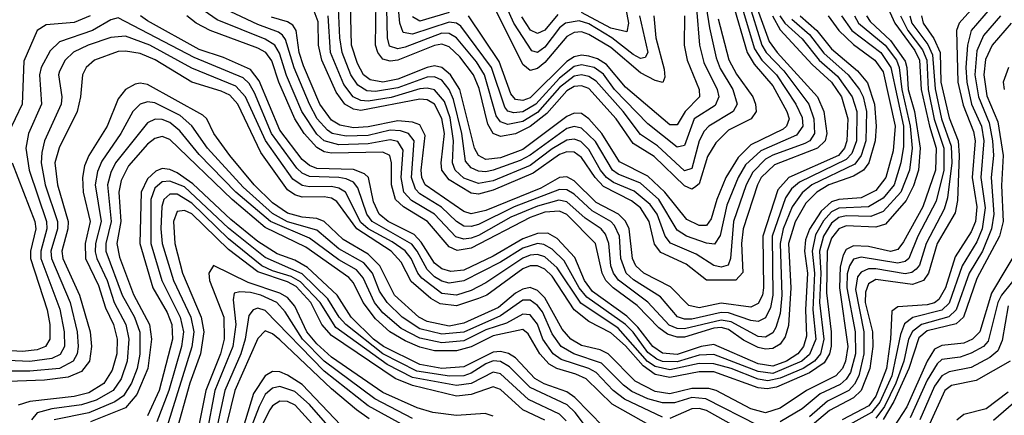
# Model space of a CAD drawing. Header units: inches. Extents: x 501365 to 657855, y 482276 to 547543.
# Tile 617 of 656: x 604682 to 607360, y 513663 to 514740. Entities that reach past the tile are written whole.
import ezdxf

# ---------------------------------------------------------------- set-up
doc = ezdxf.new("R2010")
doc.units = ezdxf.units.IN
doc.header["$MEASUREMENT"] = 0
doc.layers.add('A6501', color=7, linetype='Continuous')

msp = doc.modelspace()

# ---------------------------------------------------------------- linework, layer by layer
at = {"layer": 'A6501', "color": 5}
for points, elevation in [([(606537.5, 514850), (606557.8, 514717.8), (606576.3, 514636.3), (606587.2, 514607.2), (606621.3, 514550), (606633, 514510), (606622.1, 514490), (606556.1, 514450), (606543.4, 514436.6), (606530, 514410.4), (606510, 514334.9), (606490, 514328.3), (606416.3, 514396.4), (606370, 514426.8), (606322.9, 514490), (606250, 514572.1), (606230, 514585.4), (606210, 514589.8), (606190, 514585.9), (606150, 514555.4), (606090, 514486.9), (606050, 514462.7), (606010, 514454.2), (605990, 514461.6), (605978, 514478), (605946.2, 514590), (605924.6, 514624.6), (605870, 514690.4), (605850, 514702.2), (605830, 514702.8), (605730, 514664.7), (605710, 514660.5), (605688.2, 514668.1), (605682.4, 514690), (605679.9, 514810)], 3860), ([(606522.3, 514770), (606531, 514670), (606542.9, 514622.9), (606578.6, 514550), (606583.4, 514530), (606573.6, 514506.4), (606516.7, 514470), (606490, 514397.2), (606470, 514392.3), (606390, 514456.1), (606299.5, 514550), (606270, 514591.3), (606244.6, 514610), (606210, 514617), (606190, 514612.1), (606150, 514580.9), (606086.1, 514510), (606050, 514488.9), (606026, 514486), (606010, 514490.4), (606001.3, 514501.3), (605965.3, 514610), (605882.1, 514722.1), (605870, 514730.3), (605850, 514732.8), (605750, 514700.5), (605725.2, 514705.2), (605716.2, 514730), (605706.7, 514830)], 3840), ([(606367.7, 514750), (606390.2, 514650), (606383.3, 514636.7), (606370, 514634.3), (606350, 514644.9), (606292, 514690), (606230, 514728.2), (606203.7, 514736.3), (606166.6, 514730), (606150, 514717.7), (606110, 514664.7), (606090, 514650.2), (606075.1, 514655.1), (606026.1, 514730), (605990.7, 514810)], 3760), ([(607308.7, 514811.3), (607237.3, 514730), (607229.3, 514710), (607232.9, 514570), (607247.5, 514507.5), (607275.8, 514435.8), (607280.4, 514410), (607272.2, 514310), (607285.1, 514230), (607281, 514190), (607270, 514162.6), (607225.6, 514094.4), (607200.2, 514010), (607181.6, 513978.4), (607170, 513969.1), (607150, 513963.4), (607070, 513958.4), (607053.5, 513946.5), (607050.4, 513870.4), (607039, 513790), (607010, 513714.7), (606991.4, 513688.6), (606918.6, 513650)], 4320), ([(606749.7, 514750), (606763.2, 514730), (606810, 514687.7), (606856.1, 514630), (606906.3, 514586.3), (606946.4, 514530), (606958.8, 514490), (606957.3, 514410), (606944.8, 514375.2), (606930, 514358.8), (606802.6, 514297.4), (606781.1, 514278.9), (606765, 514255), (606728.3, 514150), (606729.8, 513990.2), (606723.7, 513956.3), (606710, 513927.9), (606690, 513918.5), (606670, 513920.6), (606610, 513941.7), (606590, 513943), (606510, 513924.5), (606490, 513924.6), (606471, 513931), (606424.8, 513984.8), (606351.3, 514031.3), (606331.6, 514050), (606316.8, 514090), (606313.3, 514150), (606299.8, 514179.8), (606290, 514190.4), (606239, 514219), (606190, 514264.9), (606170, 514276.7), (606150, 514277.4), (606026.4, 514230), (605930, 514182), (605910, 514176.3), (605890, 514177.8), (605870, 514190.2), (605829.2, 514229.2), (605770, 514265.2), (605758.1, 514278.1), (605748, 514310), (605755.2, 514410), (605739.8, 514430), (605717.3, 514437.3), (605690, 514439), (605630, 514424.8), (605570, 514423.1), (605532.2, 514430), (605518.8, 514438.8), (605490.8, 514470), (605469.8, 514509.8), (605428.6, 514608.6), (605405.4, 514685.4), (605397.2, 514697.2), (605386.1, 514706.1), (605330, 514727), (605210, 514782.7)], 4040), ([(606663, 514790), (606700.3, 514670), (606712.4, 514650), (606760.5, 514600.5), (606828.5, 514510), (606841.8, 514470), (606843.7, 514430), (606830.8, 514410), (606817.4, 514402.6), (606730, 514371.3), (606710, 514360.1), (606675.5, 514324.5), (606658, 514290), (606622.9, 514190), (606615.3, 514090), (606608.4, 514071.6), (606590, 514066.1), (606570, 514070.5), (606521.3, 514101.3), (606451.5, 514131.5), (606437.2, 514150), (606415.9, 514210), (606396.8, 514236.8), (606352.9, 514272.9), (606296.5, 514296.5), (606278.2, 514310), (606261.9, 514330), (606230, 514386.7), (606207.9, 514407.9), (606190, 514414.5), (606170, 514411.5), (606130, 514388.4), (606070, 514343.1), (605970, 514301.3), (605930, 514293.5), (605890, 514308), (605866.2, 514330), (605859, 514350), (605861.9, 514410), (605852.4, 514472.4), (605837.2, 514517.2), (605810, 514548.8), (605790, 514553.7), (605770, 514551.3), (605691.9, 514528.1), (605630, 514518.2), (605610, 514520.1), (605589.1, 514530), (605563.5, 514563.5), (605527.7, 514650), (605521.1, 514750)], 3960), ([(606641, 514790), (606680.6, 514660.6), (606700.7, 514630), (606739.8, 514590), (606792.6, 514510), (606810, 514473.7), (606811.7, 514450), (606794.8, 514425.2), (606697.4, 514382.6), (606655.7, 514344.3), (606635.5, 514310), (606604.8, 514235.2), (606587.4, 514152.6), (606571.4, 514128.6), (606550, 514131.1), (606495.8, 514150), (606470, 514166.4), (606420.6, 514250), (606370, 514294.7), (606310, 514318.8), (606294.5, 514330), (606248.1, 514408.1), (606210, 514444.7), (606190, 514449.3), (606170, 514443.9), (606070, 514370.8), (606043.4, 514356.6), (605970, 514329.8), (605950, 514325.5), (605930, 514327.1), (605910, 514336.3), (605894.4, 514354.4), (605884.2, 514430), (605862.1, 514522.1), (605850.1, 514550.1), (605830, 514574.7), (605810, 514584.3), (605790, 514583), (605710, 514554.6), (605650, 514543.9), (605626.3, 514546.3), (605601.3, 514561.3), (605582.3, 514590), (605558.8, 514650), (605552.3, 514690), (605549.3, 514770)], 3940), ([(606619.6, 514790), (606660.6, 514650), (606679.1, 514619.1), (606730, 514559.9), (606768.5, 514490), (606774.2, 514470), (606767.6, 514450), (606757.9, 514442.1), (606670, 514398.8), (606635.5, 514364.5), (606602.6, 514310), (606577.7, 514250), (606562.7, 514197.3), (606550, 514179.3), (606530, 514179.3), (606496.1, 514196.1), (606436.5, 514270), (606390, 514313.3), (606312.9, 514352.9), (606265.6, 514430), (606230, 514469.6), (606210, 514484), (606190, 514485.6), (606170, 514475.9), (606050, 514385.9), (605990, 514363.4), (605950, 514359.3), (605929.6, 514369.6), (605919, 514390), (605879, 514550), (605854, 514590), (605830.2, 514610), (605810, 514614), (605790, 514610), (605710, 514578), (605670, 514569.9), (605635.6, 514575.6), (605617.4, 514590), (605600.9, 514620.9), (605584.8, 514670), (605581.9, 514781.9)], 3920), ([(606581.9, 514741.9), (606610.6, 514630.6), (606631.5, 514591.5), (606675.6, 514530), (606683.2, 514510), (606684.6, 514490), (606671.4, 514470), (606610, 514438.8), (606575.4, 514404.6), (606552.6, 514367.4), (606530, 514292.7), (606517.4, 514282.6), (606510, 514278.8), (606490, 514287), (606407.1, 514367.1), (606350, 514402.7), (606304.2, 514470), (606230, 514552.3), (606210, 514559.9), (606190, 514557.9), (606170, 514546.4), (606115.4, 514484.6), (606070, 514448.7), (606030, 514429.3), (605990, 514421.8), (605970, 514430.2), (605955.3, 514455.3), (605932, 514552), (605916.5, 514590), (605878.8, 514638.9), (605850, 514666.1), (605830, 514672.7), (605810, 514669.8), (605710, 514630), (605690, 514627.3), (605670, 514632.5), (605655.9, 514650), (605650.1, 514670), (605651.1, 514790)], 3880), ([(606325.7, 514794.3), (606337.7, 514730), (606332.9, 514707.1), (606290, 514716.8), (606210, 514759)], 3740), ([(607043.4, 514770), (607061.8, 514730), (607116.3, 514656.3), (607129.4, 514630), (607133.9, 514550), (607155.8, 514450), (607174.1, 514390), (607173, 514330), (607138.1, 514230), (607085.4, 514134.6), (607070, 514114.5), (607050, 514108.6), (606990, 514122), (606950, 514123.8), (606930, 514113.7), (606921.1, 514098.9), (606913.1, 514066.9), (606911.8, 514010), (606934.1, 513850), (606928.1, 513810), (606919.3, 513790), (606901.3, 513770), (606822, 513730), (606750, 513682.1), (606710, 513669.2), (606670, 513680.2), (606576.5, 513730), (606555.8, 513735.8), (606510, 513736), (606450, 513721.2), (606410, 513727.3), (606355.9, 513755.9), (606282.7, 513830), (606260.7, 513840.7), (606210, 513852.7), (606180.6, 513870), (606157.4, 513897.4), (606110, 513982.5), (606090, 514002.5), (606070, 514010.3), (606050, 514006.5), (606030, 513995.3), (605984.2, 513955.8), (605890, 513913.6), (605850, 513905.7), (605790, 513918), (605767.8, 513930), (605701.2, 513990), (605661.3, 514070), (605630, 514101.8), (605561.5, 514141.5), (605510, 514190.5), (605490, 514198.9), (605450, 514202.4), (605410, 514212.6), (605370, 514241), (605320.2, 514290), (605253.6, 514370), (605210, 514429.5), (605191.3, 514470), (605179.8, 514479.8), (605030, 514563.1), (605010, 514566.8), (604995.9, 514564.1), (604970, 514550), (604950, 514524.7), (604919.6, 514450), (604870.2, 514369.8), (604858.3, 514341.7), (604852.5, 514310), (604854.8, 514270), (604874.1, 514190), (604859.9, 514130), (604861, 514090), (604896, 514016), (604915.4, 513955.4), (604936.8, 513910), (604947, 513870), (604946, 513830), (604934, 513786), (604910.7, 513749.3), (604870, 513724), (604830, 513713.7), (604710, 513700.1), (604677.8, 513690)], 4220), ([(606781.6, 514741.6), (606830, 514699.7), (606868.9, 514648.9), (606935.1, 514590), (606966.3, 514550), (606976.1, 514530), (606985.1, 514490), (606983.1, 514410), (606970.4, 514369.6), (606953.4, 514346.6), (606836.7, 514290), (606810, 514268.6), (606783, 514230), (606758, 514170), (606749.8, 514130), (606754.6, 513990), (606750, 513940.2), (606738.6, 513901.4), (606730, 513886.9), (606719.5, 513880.5), (606710, 513875.8), (606690, 513877.3), (606616.9, 513916.9), (606590, 513922), (606490, 513897.8), (606470, 513899.4), (606448.5, 513908.5), (606390.4, 513970.4), (606310.5, 514030.5), (606296.7, 514050), (606289.7, 514070), (606283.9, 514130), (606275.6, 514155.6), (606263.7, 514170), (606219.6, 514199.6), (606170, 514244.1), (606148.2, 514248.2), (606090, 514232.5), (606017.9, 514202.1), (605930, 514151.9), (605910, 514144.9), (605890, 514142.2), (605868.5, 514148.5), (605810, 514210), (605747.7, 514247.7), (605726.9, 514270), (605719.7, 514310), (605724.7, 514384.7), (605710, 514407.9), (605690, 514412.5), (605630, 514401.8), (605550, 514399.2), (605510, 514409.8), (605490, 514427.7), (605449.8, 514490), (605407.6, 514587.6), (605388.4, 514648.4), (605375.6, 514670), (605350, 514686.8), (605219.3, 514739.3), (605171.7, 514771.7)], 4060), ([(606688, 514770), (606720.4, 514680.4), (606741.9, 514650), (606851.8, 514530), (606868.5, 514490), (606877.4, 514430), (606872.4, 514410), (606851.7, 514390), (606735.1, 514344.9), (606698.9, 514310), (606688.1, 514290), (606649.1, 514170), (606645.2, 514130), (606648.4, 514051.6), (606630, 514030.9), (606550, 514030.7), (606494.2, 514074.2), (606425.6, 514105.6), (606408.2, 514128.2), (606393.9, 514190), (606370, 514227.2), (606346.3, 514246.3), (606270, 514285.7), (606247.5, 514310), (606210, 514364.2), (606190, 514379), (606170, 514379.6), (606150, 514372.5), (606078.5, 514321.5), (605970, 514275.9), (605930, 514264.9), (605910, 514267.3), (605850, 514303.9), (605830.5, 514330), (605828.2, 514350), (605837.1, 514430), (605830, 514470.7), (605809.9, 514510), (605790, 514521.7), (605770, 514523.6), (605610, 514492.5), (605590, 514495.8), (605566, 514510), (605542.7, 514542.7), (605503.7, 514630), (605494.9, 514670), (605493.5, 514733.5), (605480.5, 514770)], 3980), ([(605850, 514759.1), (605770, 514735.7), (605750, 514747.8)], 3820), ([(606406.4, 514750), (606412.3, 514690), (606434.9, 514605.1), (606436.5, 514583.5), (606430.8, 514569.2), (606410, 514574.2), (606370, 514594.7), (606290, 514663.9), (606230, 514699.6), (606210, 514706.8), (606190, 514704.7), (606170, 514694.4), (606110, 514623), (606090, 514606.9), (606070, 514601.2), (606050, 514617.9), (605970, 514780.3)], 3780), ([(607321.2, 514770), (607269.6, 514710.4), (607259.2, 514670), (607254.7, 514610), (607258, 514570), (607270.8, 514510), (607297.3, 514450), (607304.4, 514410), (607295.7, 514310), (607307.8, 514227.8), (607299.8, 514170), (607285, 514135), (607244.8, 514070), (607210, 513967.7), (607190, 513948.8), (607111, 513929), (607088.3, 513911.7), (607077.6, 513882.4), (607053.9, 513770), (607021.2, 513698.8), (606998.5, 513670), (606930, 513631.9)], 4340), ([(606952, 514750), (606963.5, 514730), (607035.3, 514670), (607066.2, 514630), (607074.2, 514610), (607080.8, 514550), (607103.9, 514450), (607109, 514390), (607101.5, 514330), (607078.5, 514270), (607030, 514217.2), (606996.3, 514203.7), (606930, 514205.4), (606910, 514201.3), (606890, 514185.6), (606868.1, 514150), (606857.5, 514110), (606861, 514050), (606857.4, 513970), (606869, 513870), (606859.4, 513830), (606843.8, 513810), (606812.4, 513790), (606750, 513763.6), (606716.7, 513756.7), (606690, 513760.9), (606617, 513790), (606570, 513803), (606530, 513803.4), (606450, 513786.7), (606410, 513795.4), (606389.5, 513809.5), (606310, 513900.3), (606208.4, 513968.4), (606143.9, 514063.9), (606110, 514094), (606090, 514100.5), (606070, 514098.5), (606050, 514090.2), (605950, 514023.2), (605910, 514002.4), (605870, 513989.5), (605830, 513994.5), (605775.9, 514035.9), (605764.8, 514050), (605746.7, 514090), (605730.4, 514110.4), (605695.4, 514135.4), (605630, 514170), (605610, 514188), (605568.3, 514270), (605550, 514281.2), (605530, 514285.7), (605470, 514284.5), (605450, 514288.5), (605425.2, 514305.2), (605350.5, 514410.5), (605296.5, 514530), (605270, 514559.2), (605150, 514608.1), (605036.2, 514670), (604970, 514694.6), (604930, 514691.2), (604868.1, 514670), (604828.8, 514651.2), (604805.5, 514630), (604790, 514599.8), (604787.3, 514590), (604796.5, 514530), (604794.7, 514510), (604750, 514410), (604742, 514378), (604740.8, 514350), (604751.8, 514290), (604785.2, 514190), (604785.3, 514170), (604766.8, 514110), (604768.3, 514090), (604819.2, 513970), (604838.2, 513890), (604841.2, 513850), (604838.2, 513830), (604827.9, 513810), (604790.3, 513789.7), (604710, 513782.5), (604610, 513783)], 4160), ([(606984.5, 514750), (606995, 514735), (607050, 514683.4), (607090, 514626.5), (607095, 514610), (607098.1, 514550), (607115.1, 514490), (607131, 514390), (607126.2, 514330), (607112.3, 514287.7), (607092.4, 514247.6), (607036.6, 514183.4), (607010, 514174.5), (606930, 514178.8), (606910, 514170.5), (606890, 514144.6), (606878.4, 514110), (606876, 513996), (606888.8, 513890), (606888.9, 513851.1), (606884.7, 513830), (606870, 513805.5), (606830, 513778.4), (606740.5, 513739.5), (606714.4, 513734.4), (606690, 513737.8), (606570, 513781), (606530, 513781.1), (606450, 513765.3), (606410, 513774), (606377.2, 513797.2), (606330, 513851.9), (606290, 513887.5), (606230, 513918.4), (606190.2, 513950.2), (606130, 514041.6), (606110, 514060.4), (606090, 514070), (606070, 514069.8), (606050, 514061.6), (605952.7, 513990), (605930, 513980.3), (605870, 513960.7), (605826, 513966), (605800.5, 513980.5), (605746.8, 514026.8), (605719.7, 514079.7), (605692.2, 514110), (605598.7, 514170), (605544.5, 514244.5), (605530, 514253.8), (605510, 514257.8), (605450, 514256.7), (605430, 514262.6), (605410, 514276.2), (605338.2, 514378.2), (605275.5, 514510), (605253.9, 514533.9), (605230, 514545.3), (605150, 514570), (605050.4, 514630.4), (605010, 514647.5), (604970, 514654.4), (604950, 514653.2), (604885.3, 514630), (604863, 514610), (604852.8, 514590), (604847.6, 514530), (604838.8, 514490), (604789.6, 514390.5), (604778.1, 514350), (604784.9, 514290), (604814.3, 514190), (604813.3, 514170), (604797, 514110), (604799.1, 514090), (604844.6, 513990), (604873.8, 513890), (604877.7, 513850), (604871.9, 513810), (604850, 513782.3), (604813.8, 513766.2), (604750, 513758.1), (604626.5, 513753.5)], 4180), ([(606916.8, 514750), (606944.8, 514710), (607023.5, 514650), (607051.3, 514610), (607085.1, 514450), (607085.5, 514394.5), (607078.4, 514350), (607060.4, 514290), (607030, 514253.5), (606990, 514230.7), (606910, 514226.5), (606890, 514216.9), (606868.1, 514191.9), (606846.3, 514153.7), (606836.8, 514110), (606843.4, 514050), (606838.7, 513950), (606846.8, 513870), (606830, 513827.9), (606808.8, 513810), (606730, 513776.5), (606690, 513781.8), (606570, 513827.9), (606530, 513826.6), (606470, 513808), (606430, 513809.3), (606415.2, 513815.2), (606390, 513834), (606350, 513889.4), (606329.7, 513910), (606224.1, 513984.1), (606203.6, 514010), (606162.9, 514082.9), (606130, 514115.4), (606107.9, 514127.9), (606090, 514130), (606050, 514117.7), (605990, 514079.4), (605890, 514028.4), (605850, 514022.3), (605830, 514027.9), (605810, 514039.9), (605790, 514060), (605763.3, 514110), (605748.3, 514128.3), (605640.2, 514190), (605625.8, 514210), (605601.9, 514281.9), (605590, 514297.4), (605570, 514306.9), (605550, 514310), (605470, 514313), (605450, 514322.3), (605435.5, 514335.5), (605366.9, 514430), (605320.4, 514540.4), (605305.8, 514565.8), (605290, 514581.2), (605156.6, 514636.6), (604950, 514745.2), (604930, 514739.3), (604880.1, 514710), (604790, 514679.7), (604764.8, 514655.2), (604740.4, 514610), (604736, 514590), (604741.4, 514510), (604706.2, 514430), (604698.9, 514390), (604708.2, 514330), (604754.6, 514190), (604755.9, 514170), (604739.4, 514110), (604739.5, 514090), (604791.6, 513951.6), (604802.7, 513890), (604803.6, 513850), (604791.8, 513828.2), (604770, 513816.9), (604710, 513809.4), (604630, 513812.8)], 4140), ([(604873.8, 514750), (604830, 514731.8), (604754.4, 514725.6), (604730, 514709.9), (604693.4, 514626.6), (604688.7, 514510), (604650.6, 514430)], 4120), ([(606880.5, 514750), (606910, 514709.9), (606950, 514672.1), (607007.4, 514630), (607030, 514597.4), (607062.7, 514450), (607057.3, 514382.7), (607037.7, 514310), (607010, 514274.3), (606970, 514255), (606910, 514250.5), (606890, 514243.7), (606861.4, 514218.6), (606830.1, 514169.9), (606819.3, 514140.7), (606816, 514110), (606824.3, 514050), (606818.9, 513950), (606822.1, 513877.9), (606813.9, 513850), (606798, 513830), (606767, 513810), (606730, 513796.1), (606690, 513802.5), (606570, 513855.4), (606534.9, 513850), (606470, 513828.4), (606430, 513832), (606403.7, 513850), (606363, 513903), (606332.8, 513932.8), (606239.4, 513999.4), (606218.2, 514030), (606192.2, 514092.2), (606143.8, 514143.8), (606118.2, 514158.2), (606090, 514157.7), (606050, 514143.4), (605970, 514096.1), (605890, 514058.2), (605854.3, 514054.3), (605830, 514061.6), (605810, 514077.1), (605774.3, 514134.3), (605754.5, 514154.5), (605684.2, 514190), (605659.3, 514210), (605643.9, 514243.9), (605630.3, 514310), (605620.2, 514320.2), (605590, 514331.7), (605490, 514334.7), (605470, 514342.5), (605450, 514358.8), (605390, 514439.3), (605333.3, 514573.3), (605310, 514604.4), (605236.4, 514636.4), (605170, 514658.9), (605030, 514736.5), (605010.5, 514750)], 4120), ([(606804.7, 514750), (606850.2, 514710.2), (606890, 514660.7), (606960.1, 514600.1), (606987.5, 514567.5), (607006.9, 514510), (607011.5, 514450), (607008.9, 514410), (606991.5, 514350), (606977, 514330), (606950, 514313.6), (606882.8, 514290), (606849.7, 514270.3), (606819.9, 514240.1), (606790.8, 514189.2), (606772.7, 514130), (606778.9, 514010), (606772.5, 513907.5), (606764, 513876), (606750, 513856.6), (606730, 513844.3), (606710, 513842.3), (606690, 513847.3), (606650, 513867.4), (606610, 513896.4), (606590, 513901.8), (606570, 513900), (606490, 513875.8), (606470, 513875), (606443.6, 513883.6), (606420.5, 513900.5), (606361.4, 513961.4), (606295.6, 514010), (606276, 514030), (606265.9, 514050), (606247.8, 514130), (606170, 514209.1), (606150, 514218.8), (606110, 514215.6), (606070, 514201.3), (605910, 514117.5), (605871.4, 514111.4), (605850, 514121.3), (605790.7, 514190.7), (605725.7, 514230), (605704.4, 514250), (605692.8, 514290), (605693.5, 514350), (605688.4, 514370), (605670, 514378.8), (605530, 514376), (605510, 514380.2), (605490, 514391.9), (605456, 514430), (605430.4, 514470), (605386.7, 514570), (605367.4, 514627.4), (605351.4, 514650), (605330, 514662.2), (605200.1, 514710), (605162.4, 514730), (605137, 514750)], 4080), ([(606729.6, 514750), (606750, 514712.3), (606837.4, 514617.4), (606889.7, 514570), (606916.6, 514530), (606934.1, 514470), (606931.3, 514410), (606924.8, 514390), (606908.6, 514370), (606773.9, 514310), (606743.9, 514276.1), (606703.1, 514150), (606705.1, 514010), (606701.8, 513990), (606690, 513967), (606670, 513957.3), (606590, 513968.1), (606530, 513955.6), (606501.9, 513961.9), (606452, 514012), (606379, 514050), (606357.9, 514070), (606349, 514090), (606339.4, 514170), (606330, 514191.2), (606310.2, 514210.2), (606250, 514241.9), (606190, 514301), (606170, 514311.7), (606150, 514310), (606099, 514281), (605950, 514220), (605910, 514211.2), (605890, 514217.4), (605785, 514290), (605776, 514310), (605774, 514330), (605784.9, 514424.9), (605770, 514453.4), (605750, 514460.9), (605710, 514464.1), (605630, 514447.9), (605590, 514445.6), (605552.6, 514452.6), (605530, 514466.4), (605498.7, 514510), (605453.7, 514613.7), (605442.1, 514650), (605433.9, 514710), (605424.6, 514724.6), (605410, 514734.3), (605366.9, 514746.9)], 4020), ([(606489.6, 514750), (606489, 514670), (606497.6, 514630), (606530, 514550), (606530.6, 514530), (606491.9, 514490), (606470, 514453.7), (606450, 514453.6), (606330, 514556), (606278.1, 514618.1), (606253.1, 514633.1), (606230, 514640.3), (606210, 514643), (606190, 514639), (606170, 514625.6), (606070, 514526.8), (606050, 514519.5), (606030, 514522.7), (606018.1, 514538.1), (605985.7, 514625.7), (605902.6, 514750)], 3820), ([(606145.7, 514754.3), (606110, 514711.1), (606090, 514701.9), (606071.2, 514711.2), (606047.9, 514747.9)], 3740), ([(607077.3, 514750), (607097.2, 514710), (607137.4, 514657.4), (607148.7, 514630), (607152.7, 514550), (607169.3, 514469.3), (607195.4, 514390), (607195, 514330), (607174.2, 514245.8), (607124.8, 514150), (607099.9, 514090), (607090, 514081.7), (607070, 514076.9), (606970, 514093.6), (606950, 514087.5), (606938.8, 514070), (606932.6, 514047.4), (606931.6, 514010), (606954.3, 513890), (606955.4, 513830), (606941.2, 513778.8), (606930, 513761.2), (606913.2, 513746.8), (606859.2, 513720.8), (606810, 513680.6), (606750, 513644.6)], 4240), ([(607134.8, 514750), (607139.2, 514730), (607168.4, 514688.4), (607185, 514650), (607187.1, 514570), (607210, 514472.4), (607234.5, 514410), (607237.2, 514370), (607232.7, 514247.3), (607226.4, 514213.6), (607177.3, 514130), (607153.8, 514050), (607139.8, 514030), (607110, 514019.1), (607010, 514032.1), (606990, 514020.9), (606981.9, 513998.1), (606981.2, 513970), (607001.5, 513890), (607001.9, 513850), (606994.1, 513790), (606970.8, 513730), (606949.6, 513710.4), (606884.5, 513675.5), (606797.4, 513602.6)], 4280), ([(607102.6, 514750), (607108.6, 514730), (607151.8, 514671.8), (607164.4, 514644.4), (607171.6, 514551.6), (607188.8, 514470), (607215.4, 514395.4), (607217.2, 514350), (607205.5, 514254.5), (607195.9, 514224.1), (607146.8, 514130), (607129, 514071), (607119.8, 514060.2), (607108.4, 514051.6), (607090, 514048), (607010, 514061.8), (606990, 514061.2), (606970, 514052.8), (606960.6, 514039.4), (606955.1, 514004.9), (606977.7, 513890), (606978, 513830), (606964, 513770), (606952.7, 513747.3), (606936.6, 513730), (606879.1, 513700.9), (606830, 513658.7)], 4260), ([(607349.6, 514750), (607303.4, 514696.6), (607285.2, 514654.8), (607279.7, 514590), (607289.1, 514530), (607318.8, 514458.8), (607327.9, 514410), (607329.9, 514370), (607323.8, 514310), (607330.8, 514210), (607324.9, 514170), (607300.5, 514110), (607264, 514050), (607229, 513950), (607209.2, 513930.8), (607134.7, 513910), (607109.6, 513890.4), (607099.5, 513870), (607086.6, 513810), (607064.8, 513750), (607033.7, 513686.3), (607010, 513655.3)], 4360), ([(607378.2, 514730), (607326.4, 514670), (607308.9, 514631.1), (607304, 514590), (607312.1, 514532.1), (607341.7, 514461.7), (607356.2, 514370), (607351.6, 514288.4), (607356.2, 514190), (607346.9, 514150), (607285, 514035), (607248.4, 513930), (607228.5, 513911.5), (607150, 513892.6), (607126.8, 513873.2), (607100.3, 513790), (607059.7, 513700.3), (607030, 513651.1)], 4380), ([(607370.7, 514610), (607356.6, 514570), (607359.7, 514550)], 4420), ([(606690, 513634.8), (606547.8, 513707.8), (606510, 513711.3), (606463, 513697), (606430, 513696.2), (606390, 513707.5), (606347.1, 513727.1), (606324.3, 513744.3), (606264.6, 513804.6), (606189.2, 513830), (606154.8, 513850), (606130, 513884.5), (606104.1, 513944.1), (606090, 513961.4), (606070, 513975.7), (606050, 513975.8), (605990, 513933.1), (605890, 513889.3), (605830, 513883.3), (605770, 513898.2), (605722, 513930), (605681, 513970), (605661, 514001), (605641.5, 514050), (605618.2, 514078.2), (605550, 514115.8), (605490, 514167), (605410, 514189.6), (605370, 514212.3), (605290, 514284.2), (605192.6, 514390), (605150.6, 514450.6), (605118.5, 514478.5), (605050, 514513.6), (605030, 514516.3), (605010, 514509.9), (604990.2, 514489.8), (604957.3, 514430), (604905.2, 514354.8), (604893.7, 514326.3), (604887.8, 514290), (604903.3, 514190), (604888.7, 514130), (604887.6, 514107.6), (604891.7, 514090), (604920.2, 514030), (604939.5, 513970), (604970.4, 513910), (604979.3, 513870), (604974.7, 513810), (604958.3, 513761.7), (604936.3, 513730), (604890, 513703.7), (604850, 513690.8), (604770, 513679.9), (604730, 513669.6), (604714, 513650)], 4240), ([(606430, 513657.9), (606326.9, 513706.9), (606295.8, 513730), (606250, 513779.4), (606230, 513790.5), (606154.4, 513814.4), (606132.8, 513830), (606104.9, 513870), (606090, 513910.6), (606070, 513935.8), (606050, 513938.2), (606006.1, 513913.9), (605950, 513895), (605890, 513865.4), (605830, 513860.4), (605770, 513872.4), (605719.4, 513899.4), (605670, 513941.7), (605647.3, 513970), (605616.6, 514036.6), (605598.3, 514058.3), (605550, 514085.6), (605470, 514144.8), (605363.9, 514190), (605270.3, 514270), (605170, 514373.1), (605117.4, 514437.4), (605090, 514460), (605070, 514468.4), (605050.8, 514469.2), (605030, 514458.8), (604943, 514350), (604930, 514323.4), (604921.3, 514290), (604930.6, 514190), (604916.8, 514130), (604916.7, 514110), (604961, 513990), (604994.1, 513930), (605008.8, 513888.8), (605009.3, 513829.3), (605001.3, 513790), (604986.5, 513750), (604964.1, 513715.9), (604940.6, 513699.4), (604870, 513669.8), (604776.1, 513650)], 4260), ([(606430, 513616), (606293.2, 513693.2), (606222.2, 513762.2), (606194.9, 513774.9), (606142.4, 513790), (606121.9, 513801.9), (606096.8, 513830), (606064.5, 513884.5), (606050, 513896), (605970, 513879), (605910, 513849.1), (605870, 513837.8), (605810, 513838.1), (605770, 513848.3), (605730, 513865.4), (605689, 513890), (605650, 513925.4), (605616.2, 513970), (605590, 514023.4), (605577.5, 514037.5), (605460.7, 514120.7), (605350, 514174.3), (605259.6, 514250), (605090, 514414), (605070, 514421.5), (605050, 514415.9), (605030, 514400.5), (604978.4, 514341.6), (604957.7, 514302.3), (604952, 514270), (604957.5, 514190), (604946.5, 514130), (604953.4, 514093.4), (604991.2, 513991.2), (605034.7, 513910), (605040.8, 513870), (605030.5, 513790), (605000.8, 513719.2), (604970, 513683), (604875.1, 513644.9)], 4280), ([(604661.7, 514350), (604723.2, 514190), (604725.6, 514170), (604711.8, 514110), (604711.7, 514090), (604756.9, 513950), (604764.4, 513910), (604764.4, 513870), (604752, 513850), (604730, 513840.9), (604690, 513836.4), (604610, 513840.8)], 4120), ([(606270, 513631.2), (606191.4, 513711.4), (606170, 513726.9), (606108.7, 513748.7), (606082.6, 513762.6), (606030, 513818.8), (606011.3, 513831.3), (605990, 513836.5), (605970, 513834.6), (605890, 513794.8), (605830, 513790.4), (605770, 513801), (605671.3, 513850), (605644.6, 513870), (605583.9, 513930), (605545.6, 513990), (605464.7, 514064.7), (605430, 514085.1), (605382.2, 514102.2), (605330, 514136.2), (605255.9, 514195.9), (605153.2, 514293.2), (605110, 514323.1), (605090, 514332.2), (605070, 514334.8), (605052.5, 514327.5), (605030, 514306.6), (605012.3, 514270), (605008.4, 514130), (605044.3, 514010), (605082.8, 513942.8), (605096.3, 513910), (605097.6, 513870), (605061.7, 513730), (605030, 513661.5)], 4320), ([(606226, 513626), (606193, 513670), (606170.8, 513690.8), (606070, 513738.3), (606014.4, 513794.4), (605990, 513809.5), (605970, 513810.6), (605950, 513802.9), (605910, 513777), (605890, 513770.5), (605850.6, 513769.4), (605762.5, 513782.5), (605670, 513829.6), (605568.7, 513910), (605550.5, 513930), (605520, 513980), (605450, 514047.8), (605350, 514092.1), (605250, 514172.1), (605130, 514284.4), (605090, 514300.3), (605070, 514298.4), (605050, 514280.8), (605039.2, 514250), (605038.5, 514130), (605069.1, 514030), (605118.8, 513930), (605128, 513890), (605122.1, 513850), (605087.7, 513730), (605055.1, 513644.9)], 4340), ([(606167.9, 513647.9), (606150, 513665.9), (606066.1, 513706.1), (605990, 513775.6), (605970, 513780.2), (605910, 513749.1), (605870, 513743.8), (605750, 513765.9), (605681, 513801), (605541.8, 513901.8), (605498.9, 513970), (605446, 514026), (605420.8, 514040.7), (605370, 514055.9), (605340.8, 514070), (605250, 514143.5), (605150, 514240.6), (605110, 514265.1), (605090, 514264.8), (605074.2, 514250), (605068.8, 514231.2), (605066, 514170), (605069.9, 514130), (605100.7, 514030), (605147.1, 513930), (605155.7, 513890), (605150.7, 513849.3), (605081.9, 513630)], 4360), ([(606109.8, 513649.8), (606050, 513677.9), (605990, 513733), (605970, 513740.6), (605910, 513719.7), (605870, 513715.1), (605750, 513744.2), (605702.8, 513762.8), (605530, 513879.9), (605504, 513910), (605474, 513970), (605433.6, 514013.6), (605410, 514025.9), (605330, 514053.1), (605250, 514114), (605150, 514211.2), (605130, 514220.4), (605110, 514217.1), (605100.4, 514190), (605104.2, 514130), (605124.5, 514050), (605175.8, 513930), (605183.3, 513890), (605173.8, 513830), (605144.5, 513750), (605105.8, 513610)], 4380), ([(607405.3, 514130), (607324.4, 513995.6), (607292.7, 513890), (607273.6, 513870), (607250, 513859.2), (607190, 513852.3), (607170, 513843.1), (607150, 513809.9), (607094.2, 513685.8), (607047.3, 513612.7)], 4420), ([(605970, 513660.1), (605948, 513668), (605870, 513661.8), (605806, 513670), (605762.6, 513682.6), (605670, 513724.9), (605530, 513821.2), (605490, 513857.4), (605462.6, 513890), (605430, 513960.2), (605410, 513983.1), (605390, 513995), (605303.8, 514023.8), (605209.5, 514070.5), (605196.7, 514050), (605198.7, 514030), (605237.5, 513930), (605238.5, 513870), (605228.4, 513830), (605187.9, 513730), (605168.2, 513630)], 4420), ([(607404.8, 514055.2), (607352, 513990), (607342.4, 513970), (607315.5, 513864.5), (607302.8, 513850), (607270, 513831.5), (607239.2, 513820.8), (607190, 513814.2), (607177.1, 513802.9), (607150, 513758.4), (607103.8, 513656.2)], 4440), ([(605750, 513653.9), (605647.8, 513707.8), (605510, 513810.4), (605451.3, 513870), (605404.4, 513944.4), (605381.4, 513970), (605337.7, 513990), (605310, 513996.8), (605280.8, 513999.2), (605265.1, 513994.9), (605262.8, 513977.2), (605270.2, 513910), (605262.2, 513850), (605213.1, 513730), (605190.4, 513610)], 4440), ([(605730, 513633.4), (605630, 513688.1), (605510, 513783.2), (605350, 513947.8), (605330, 513954.2), (605316.8, 513950), (605305.6, 513934.4), (605295.6, 513870), (605283.7, 513830), (605239.7, 513730), (605210, 513591.3)], 4460), ([(607370, 513960.9), (607353.8, 513866.2), (607342.1, 513837.9), (607320.4, 513819.6), (607270, 513792.7), (607210, 513780.9), (607190, 513770.4), (607170, 513742.3), (607130.1, 513649.9)], 4460), ([(605632.6, 513652.6), (605598, 513678), (605530, 513735.1), (605390, 513868), (605370, 513884.3), (605350, 513892.4), (605330, 513871.6), (605266.8, 513730), (605224.2, 513555.8)], 4480), ([(607375.2, 513810), (607283, 513757), (607216.4, 513743.6), (607197.5, 513730), (607151.6, 513628.4)], 4480), ([(605555.8, 513635.8), (605450, 513746.8), (605410, 513771.9), (605390, 513780.6), (605370, 513782.1), (605350, 513770.2), (605318, 513722), (605252.7, 513507.3)], 4520), ([(605545.9, 513605.9), (605470, 513691.8), (605430, 513727.2), (605390, 513741), (605370, 513736.6), (605350, 513719.1), (605333.1, 513686.9), (605294, 513586)], 4540), ([(607370, 513725.9), (607310, 513680.1), (607250, 513664.9), (607230.9, 513649.1)], 4520), ([(605530, 513581.5), (605431.1, 513690), (605410, 513700.1), (605390, 513701), (605370, 513688.8), (605362.3, 513677.7), (605315.5, 513584.5)], 4560), ([(607384.3, 513695.7), (607330, 513648.3)], 4540), ([(606710, 513585.5), (606550, 513675.9), (606530, 513681.5), (606510, 513680.7), (606450, 513654.4)], 4260)]:
    msp.add_lwpolyline(points, dxfattribs=dict(at, elevation=elevation))

doc.saveas('drawing.dxf')
